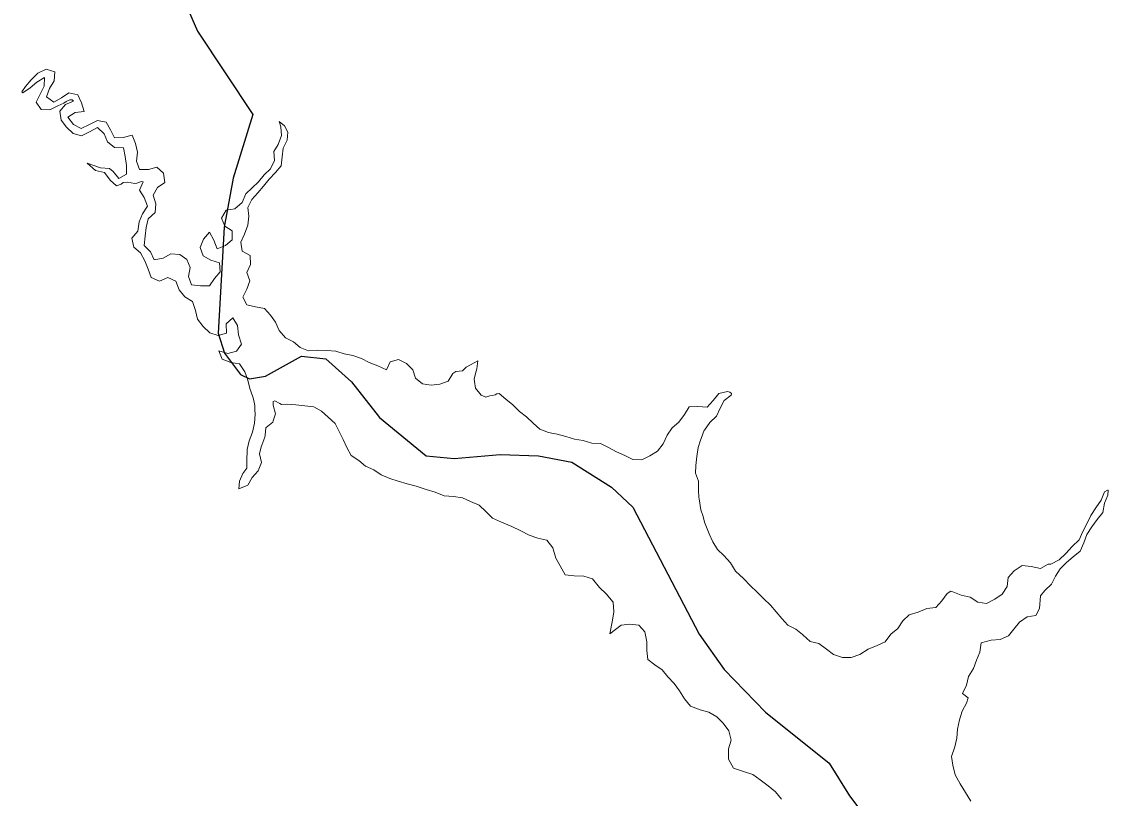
# Model space of a CAD drawing. Extents: x 553962 to 842807, y 8883888 to 9032388.
# Drawn here: x 721930 to 723487, y 8958531 to 8959644 of the extents above; entities that cross this region are included whole.
import ezdxf

# ---------------------------------------------------------------- set-up
doc = ezdxf.new("R2010")
doc.units = 0
doc.header["$LTSCALE"] = 200
doc.layers.add('24', color=7, linetype='Continuous', lineweight=25)
doc.layers.add('8', color=7, linetype='Continuous', lineweight=13)

msp = doc.modelspace()

# ---------------------------------------------------------------- linework, layer by layer
at = {"layer": '24'}
for points in [[(721953.6, 8960363.9), (722093.6, 8959865.1), (722115.4, 8959783), (722181.9, 8959629.9), (722261.1, 8959510.9)], [(722261.1, 8959510.9), (722232.9, 8959419.5), (722220.1, 8959349.1), (722211.4, 8959197.2), (722220.3, 8959168.5), (722243.5, 8959138), (722256, 8959132), (722279.2, 8959136), (722330.7, 8959164.3), (722365.7, 8959160.8), (722402.2, 8959127.6), (722442.3, 8959076.5), (722509.3, 8959021.4), (722549.7, 8959017.6), (722615.2, 8959023.5), (722670.4, 8959021.7), (722718.1, 8959012.5), (722774.8, 8958976.9), (722805.5, 8958948), (722900.4, 8958766.3), (722936.6, 8958715.7), (722995.9, 8958654.5), (723087, 8958581.5), (723116.2, 8958534.7)], [(723116.2, 8958534.7), (723162.6, 8958473.2)]]:
    msp.add_lwpolyline(points, dxfattribs=at)
at = {"layer": '8'}
msp.add_line((723389.7, 8958821), (723388.4, 8958803.1), dxfattribs=at)
for points in [[(722262.2, 8959101), (722261.1, 8959106.2), (722256.7, 8959117.9), (722253.7, 8959130.2), (722249.5, 8959142.2), (722241.9, 8959153.4), (722229.4, 8959155.5), (722217.2, 8959160.3), (722212.5, 8959172.2), (722225.1, 8959168.1), (722237.4, 8959171.4), (722244.9, 8959181.8), (722240.5, 8959194.9), (722239, 8959208.3), (722232.2, 8959219.3), (722222.6, 8959210.6), (722223.3, 8959197.4), (722211.2, 8959194), (722199.2, 8959198), (722189.9, 8959206.9), (722181.6, 8959217.4), (722178.8, 8959230.1), (722174.5, 8959242.6), (722163.6, 8959249.4), (722155.2, 8959259.4), (722150.7, 8959271.9), (722139.2, 8959277.2), (722127.2, 8959272.1), (722115.4, 8959277.2), (722111, 8959289.1), (722106.3, 8959301), (722099.9, 8959312.3), (722090.4, 8959320.8), (722087.6, 8959333.5), (722096.1, 8959343.6), (722098.1, 8959356.8), (722102.9, 8959368.6), (722110.1, 8959379.4), (722105.4, 8959391.8), (722098.5, 8959402.4), (722103.6, 8959414.1), (722101.3, 8959414.9), (722094.8, 8959412.1), (722091.8, 8959411.7), (722081.6, 8959413.6), (722075.4, 8959413.2), (722072.2, 8959410.8), (722065.7, 8959408.4), (722056.3, 8959416.8), (722048.2, 8959427.7), (722035.5, 8959430.4), (722023.7, 8959441.1), (722042.5, 8959434.3), (722055.4, 8959433.2), (722061, 8959429.2), (722068.8, 8959419.2), (722080, 8959425.1), (722079.9, 8959437.7), (722077.8, 8959450.3), (722075.6, 8959463.1), (722062.7, 8959463.6), (722052.6, 8959471.4), (722047.9, 8959483.1), (722038.2, 8959492.2), (722027.1, 8959485.8), (722015.5, 8959480.2), (722003.3, 8959483.7), (721993.9, 8959492.5), (721986.1, 8959502.8), (721984.4, 8959515.4), (721992.3, 8959525.2), (722004, 8959529.6), (722002.2, 8959531.5), (721998.8, 8959531.7), (721993.4, 8959529.2), (721990.3, 8959527), (721981.6, 8959523.1), (721970.3, 8959517.6), (721957.7, 8959518), (721950.7, 8959528.6), (721956.3, 8959539.8), (721962.1, 8959551.1), (721962.6, 8959563.6), (721951.5, 8959557.2), (721941.9, 8959549.1), (721931.6, 8959541.9), (721929.8, 8959543.1), (721935.1, 8959550.8), (721943.5, 8959560.5), (721952.9, 8959569.8), (721964.8, 8959575.6), (721977.1, 8959571.6), (721976.3, 8959559), (721969.6, 8959547.8), (721965.5, 8959535.9), (721975.6, 8959528.4), (721987, 8959534.5), (721997.3, 8959541.9), (722010.1, 8959538.8), (722015.6, 8959527.2), (722019.4, 8959514.8)], [(722019.4, 8959514.8), (722006.6, 8959513.7), (721996, 8959506.9), (722003.9, 8959496.4), (722015.2, 8959490.8), (722026.8, 8959496.6), (722038.5, 8959501.9), (722050.9, 8959499.6), (722056.9, 8959488.6), (722062.7, 8959477.4), (722075.3, 8959477.6), (722087.9, 8959481.3), (722092.9, 8959469.3), (722095.8, 8959456.5), (722094.1, 8959443.7), (722098.5, 8959431.8), (722111.3, 8959431.7), (722123.3, 8959435.1), (722133.2, 8959426.4), (722135.1, 8959413.3), (722124.2, 8959406.1), (722118.1, 8959395.1), (722121.8, 8959382.7), (722120.8, 8959370.1), (722110.8, 8959361.4), (722108, 8959348.8), (722106.7, 8959336.2), (722105.2, 8959323), (722114.4, 8959313.8), (722119.8, 8959302.5), (722132.4, 8959305), (722143.6, 8959311), (722156.2, 8959310.3), (722166.5, 8959303), (722171.4, 8959291.5), (722168.9, 8959278.6), (722172.9, 8959266.6), (722185.9, 8959265.2), (722198.8, 8959265.2), (722206, 8959275.5), (722214.1, 8959285.5), (722213.1, 8959298.3), (722200.7, 8959301.9), (722189.8, 8959308), (722185.6, 8959320), (722190.3, 8959331.9), (722199.1, 8959342.1), (722205.1, 8959330.8), (722209.7, 8959318.4), (722221.8, 8959322.8), (722231.5, 8959331), (722231.4, 8959343.8), (722220.7, 8959350.7), (722216.1, 8959362.3), (722222.7, 8959373.4), (722235.3, 8959375.5), (722245.5, 8959384.4), (722250.8, 8959396.8), (722260.1, 8959405.6), (722269.3, 8959414.3), (722277.4, 8959424.2), (722286.4, 8959433), (722292, 8959444.9), (722291.3, 8959457.7), (722297.2, 8959467.5), (722302.1, 8959480.4), (722301, 8959493.2), (722298.8, 8959500.8), (722306.3, 8959494.5), (722311.2, 8959485.4), (722310.3, 8959473.9), (722304.6, 8959462.5), (722302.9, 8959450), (722301.6, 8959437), (722293.3, 8959427.5), (722284.6, 8959418.1), (722276.1, 8959408.2), (722268, 8959398.3), (722259.5, 8959388.8), (722253.8, 8959377.5), (722255.2, 8959364.9), (722254, 8959352.2), (722249.2, 8959339.1), (722244, 8959327.6), (722245.8, 8959315), (722257.2, 8959308.8), (722257.7, 8959295.8), (722252.2, 8959284.3), (722256.7, 8959272.5), (722252.6, 8959260.2), (722246.5, 8959248.8), (722252.6, 8959237.8), (722265, 8959235.3), (722277.8, 8959232.6), (722286.3, 8959223.3), (722293.6, 8959213), (722298.8, 8959201.2), (722307.8, 8959190.7), (722319.1, 8959185), (722329, 8959176.7), (722340.8, 8959172.2)], [(722340.8, 8959172.2), (722353.8, 8959172.8), (722366.8, 8959172.4), (722379.8, 8959171.6), (722391.7, 8959167.6), (722404.4, 8959165.5), (722416.7, 8959161.1), (722427.9, 8959155.5), (722440.2, 8959150.4), (722452.4, 8959144.8), (722457.6, 8959156.2), (722469.8, 8959159.5), (722481.1, 8959154), (722490.2, 8959145), (722494, 8959132.8), (722504.2, 8959124.8), (722516.6, 8959123.1), (722529.2, 8959124.1), (722540.9, 8959128.5), (722547.6, 8959139.5), (722551.8, 8959142.4), (722561.6, 8959143.5), (722566.9, 8959148.5), (722573.1, 8959152.2), (722583.2, 8959157.9), (722582.2, 8959146.3), (722580.3, 8959139.5)], [(722580.3, 8959139.5), (722578.1, 8959131.4), (722578.6, 8959128.2)], [(722578.6, 8959128.2), (722580, 8959118.5), (722588.3, 8959108.4), (722595.1, 8959105.8), (722600.7, 8959107.7), (722603.9, 8959108.1), (722608.1, 8959108.8), (722610.9, 8959110.7), (722614, 8959111.1), (722623.7, 8959102.6), (722633.4, 8959094.5), (722643.2, 8959085.2), (722653.4, 8959077.4), (722662.7, 8959068.3), (722672.1, 8959059.7), (722684.7, 8959055.1), (722697.2, 8959052.9), (722709.6, 8959049.3), (722721.8, 8959045.5), (722734.6, 8959043.8), (722746.6, 8959039.7), (722759.3, 8959039.1), (722770.8, 8959033.4), (722782, 8959027.4), (722794.2, 8959022.2), (722805.4, 8959016.4), (722818.5, 8959015.9), (722830.1, 8959021.8), (722840.7, 8959028.4), (722848.8, 8959039), (722854.8, 8959051.1), (722862, 8959061.9), (722871.6, 8959070), (722879.4, 8959081), (722886.4, 8959091.7), (722898.9, 8959092.5), (722912, 8959091.5), (722920.7, 8959101.1), (722928.7, 8959111.1), (722941.1, 8959113.7), (722944.6, 8959113), (722947.1, 8959111), (722946.5, 8959108.7), (722936.4, 8959101), (722930.8, 8959089.8), (722925.3, 8959078.3), (722916, 8959069.3), (722908.2, 8959058.6), (722908, 8959058.3)], [(722273.1, 8959034.4), (722270.6, 8959024.5), (722273.5, 8959012.2), (722268.5, 8959000), (722260.2, 8958990.5), (722254, 8958979.6), (722241.1, 8958974.3), (722242.1, 8958985.1), (722246.6, 8958996.1), (722252.4, 8959003.8), (722252.4, 8959014.1), (722252.9, 8959030.8), (722255.8, 8959043.1), (722260.5, 8959055.5), (722263.4, 8959068.4), (722264.2, 8959081.2), (722264, 8959087.7)], [(722264, 8959087.7), (722263.8, 8959093.7), (722262.2, 8959101)], [(723018.5, 8958529.9), (723010, 8958540.3), (722999.6, 8958548.8), (722988.2, 8958557.2), (722977.3, 8958565), (722964.3, 8958569.3), (722949.6, 8958573.9), (722942.5, 8958586.9), (722942.5, 8958602), (722946.4, 8958614.3), (722943, 8958627.5), (722935.2, 8958638.6), (722925.8, 8958647.5), (722914.6, 8958654.5), (722901.9, 8958657.9), (722888, 8958663), (722879.6, 8958673.4), (722872.5, 8958684.8), (722865, 8958695.3), (722855.6, 8958705), (722847.5, 8958714.8), (722836.9, 8958722.4), (722826.9, 8958730), (722825.5, 8958742.7), (722825.4, 8958755.2), (722822.9, 8958769.6), (722814.2, 8958779), (722801.2, 8958780.6), (722788.7, 8958778.9), (722772.4, 8958766.4), (722776.6, 8958786.4), (722778.2, 8958798), (722777.4, 8958812), (722767.3, 8958824.1), (722758, 8958833.2), (722747.8, 8958845.3), (722735.2, 8958849.4), (722721.7, 8958849.8), (722708.4, 8958851.2), (722701.5, 8958863.8), (722695.3, 8958875.2), (722690.8, 8958889.7), (722682.4, 8958900.6), (722669.2, 8958903.7), (722657, 8958908), (722644.9, 8958914.2), (722632.1, 8958920.5), (722617.3, 8958926.7), (722604.4, 8958932.5), (722595, 8958942), (722585.3, 8958950.8), (722573, 8958956.4), (722561.4, 8958961.4), (722548.4, 8958963.6), (722535.4, 8958964.5), (722522.5, 8958969.6), (722509.2, 8958973.6), (722495.1, 8958978.1), (722482, 8958981.5), (722469.5, 8958985.5), (722457.1, 8958989), (722444.7, 8958994.2), (722434.6, 8959001.5), (722422.4, 8959006.9), (722412.7, 8959014.9), (722401.9, 8959022.2), (722395.8, 8959033.4), (722390.6, 8959044.9), (722384.6, 8959056.5), (722378.8, 8959067.9), (722368.9, 8959076.8), (722359.5, 8959085.6), (722348.4, 8959091.8), (722335.4, 8959093.1), (722322.8, 8959094.7), (722309.2, 8959095.7), (722302.3, 8959095.2), (722299.9, 8959096.7), (722292.3, 8959100.2), (722290.1, 8959099.5), (722290.2, 8959094), (722293.3, 8959081.8), (722290.1, 8959071.7)], [(722290.1, 8959071.7), (722289.5, 8959069.8), (722280, 8959062.1)], [(722280, 8959062.1), (722279.6, 8959061.7), (722278.6, 8959051.1)], [(722908, 8959058.3), (722903.5, 8959046.5), (722902.7, 8959044.1)], [(722278.6, 8959051.1), (722278.4, 8959048.6), (722273.7, 8959036.7), (722273.1, 8959034.4)], [(722902.7, 8959044.1), (722899.4, 8959033.8), (722897.4, 8959020.9), (722896, 8959007.8), (722895.3, 8958996.8), (722899.9, 8958985.1), (722899.5, 8958973.3)], [(722899.5, 8958973.3), (722899.5, 8958972.6), (722900.3, 8958961.8)], [(722900.3, 8958961.8), (722900.5, 8958960), (722903.2, 8958944.3)], [(723048.7, 8958765.5), (723049.2, 8958765.1), (723059.7, 8958755.8), (723072, 8958752.6), (723083, 8958744.8), (723093.3, 8958737), (723105.8, 8958732.6), (723118.4, 8958732.5), (723131.1, 8958736.9), (723142.7, 8958744.8), (723155.5, 8958749.9), (723167.3, 8958755.3), (723175.1, 8958766.3), (723185.3, 8958774.2), (723192.6, 8958785.1), (723201.7, 8958793.9), (723214.7, 8958797.6), (723227.1, 8958802.8), (723239.8, 8958804.2), (723248.3, 8958814), (723256, 8958824.6), (723261.3, 8958827.6), (723264, 8958826.8), (723276, 8958822.1), (723289.1, 8958819.2), (723299.8, 8958812.2), (723312.6, 8958810.1), (723324.3, 8958816.1), (723335, 8958823.2), (723341.8, 8958834.4), (723343.5, 8958847.5), (723352.2, 8958856.7), (723363.4, 8958864.7), (723376.4, 8958863.3), (723389.6, 8958860.3), (723400.9, 8958866.4), (723404.5, 8958866.4), (723416.4, 8958872.5), (723426, 8958881.9), (723435.3, 8958891.5), (723445.2, 8958901.1), (723450.3, 8958913), (723456.2, 8958924.1), (723461.8, 8958936.2), (723469.1, 8958947.1), (723476.9, 8958958.2), (723481.5, 8958970.2), (723486, 8958972.3), (723486.9, 8958972.3), (723486.5, 8958965.5), (723481.5, 8958953.6), (723479.3, 8958940.4), (723470.8, 8958930.2), (723463.5, 8958919.7), (723456.3, 8958908.8), (723451.7, 8958896.9), (723446.8, 8958885.2), (723436.7, 8958876.8), (723427.1, 8958868.8), (723418, 8958859.8), (723411.1, 8958849.2), (723405.6, 8958837.6), (723395.8, 8958828.5), (723389.7, 8958821)], [(722903.2, 8958944.3), (722906.4, 8958934.9), (722908.4, 8958926.7)], [(722908.4, 8958926.7), (722915, 8958909.8), (722920.2, 8958898.5), (722927, 8958887.6), (722936.1, 8958878.7), (722945.7, 8958868.2), (722952.9, 8958856.6), (722964, 8958845.9), (722974, 8958835.6), (722983.3, 8958826.7), (722993, 8958817.1), (723002.8, 8958807.9), (723010.9, 8958798.2), (723019.2, 8958788.4), (723027.9, 8958779.2), (723039, 8958773.4), (723048.7, 8958765.5)], [(723388.4, 8958803.1), (723383.3, 8958793.1), (723370.5, 8958791), (723359.5, 8958783.5), (723351.7, 8958773.3), (723343.7, 8958763.5), (723331.9, 8958758.4), (723318.9, 8958757.5), (723304.7, 8958753.7), (723302.9, 8958740.5), (723298, 8958728.8), (723293.6, 8958716.9), (723286.6, 8958705.4), (723283.8, 8958692.9), (723277.9, 8958681.3), (723286, 8958674.8), (723283.8, 8958667.2), (723277.4, 8958655.7), (723273.6, 8958643.4), (723270.9, 8958629.9), (723269.8, 8958617), (723266.9, 8958604.7), (723262.2, 8958590.9), (723264.1, 8958578.2), (723267.6, 8958564.4), (723274.5, 8958551.6), (723282.5, 8958539.3), (723289.8, 8958526.9)]]:
    msp.add_lwpolyline(points, dxfattribs=at)

doc.saveas('drawing.dxf')
